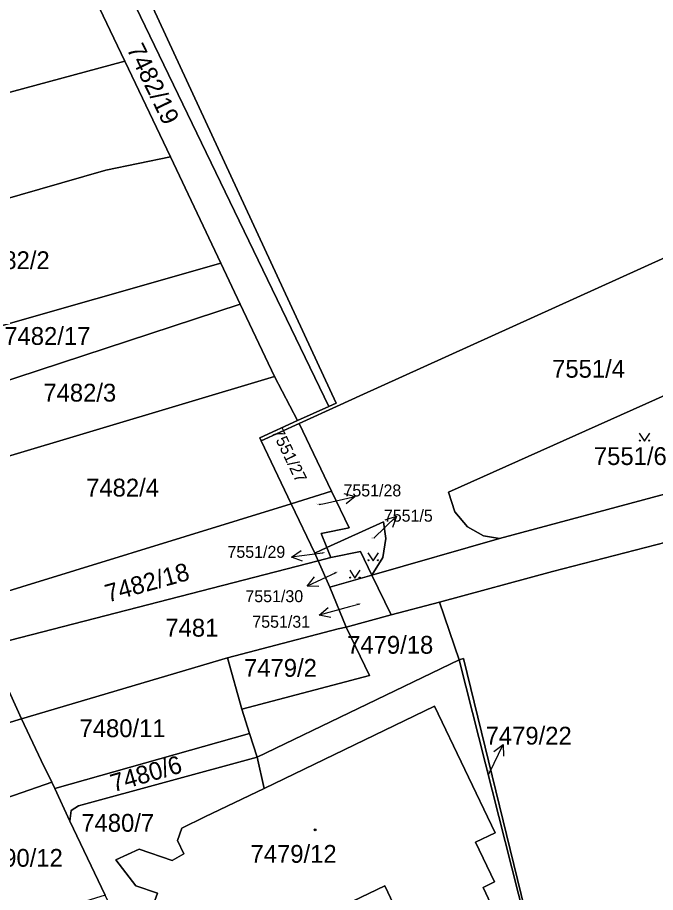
# Model space of a CAD drawing. Extents: x -596233 to -595156, y -1161235 to -1159375.
# Drawn here: x -595367.5 to -595306.6, y -1159934.5 to -1159851 of the extents above; entities that cross this region are included whole.
import ezdxf

# ---------------------------------------------------------------- set-up
doc = ezdxf.new("R2010")
doc.units = 0
for name, color, linetype in [('KN_KULTURY', 7, 'Continuous'), ('KN_PARC_CIS_POM', 7, 'Continuous'), ('KN_PARC_CIS_POZ', 7, 'Continuous'), ('KN_PARC_CIS_STAV', 7, 'Continuous'), ('KN_PARC_PLOCHA', 7, 'Continuous'), ('PARC_C_SIPKA', 7, 'Continuous'), ('parcely_l', 7, 'Continuous')]:
    doc.layers.add(name, color=color, linetype=linetype)

msp = doc.modelspace()

# ---------------------------------------------------------------- linework, layer by layer
at = {"layer": 'KN_KULTURY'}
for points in [[(-595308.1818, -1159890.6916), (-595307.6818, -1159891.4416), (-595307.1818, -1159890.6916)], [(-595334.0718, -1159902.1116), (-595333.5718, -1159902.8616), (-595333.0718, -1159902.1116)], [(-595335.8118, -1159903.7616), (-595335.3118, -1159904.5116), (-595334.8118, -1159903.7616)]]:
    msp.add_lwpolyline(points, dxfattribs=at)
for centre, radius in [((-595308.132, -1159891.3914), 0.05), ((-595307.2326, -1159891.3914), 0.05), ((-595334.022, -1159902.8114), 0.05), ((-595333.1226, -1159902.8114), 0.05), ((-595335.762, -1159904.4614), 0.05), ((-595334.8626, -1159904.4614), 0.05), ((-595339.12, -1159928.54), 0.09), ((-595339.12, -1159928.54), 0.0398)]:
    msp.add_circle(centre, radius, dxfattribs=at)
at = {"layer": 'KN_PARC_PLOCHA'}
for points in [[(-595299.55, -1159871.11), (-595334.84, -1159887.13), (-595336.72, -1159887.98), (-595340.65, -1159889.76), (-595344.27, -1159891.41), (-595344.4, -1159891.14), (-595340.78, -1159889.49), (-595337.8, -1159888.14), (-595337.12, -1159887.83), (-595362.64, -1159832.65), (-595362.41, -1159832.41), (-595359.32, -1159829.69), (-595356.49, -1159827.26), (-595322.51, -1159811.03), (-595295.2, -1159797.86)], [(-595299.71, -1159899.55), (-595316.45, -1159903.88), (-595327.25, -1159906.8), (-595331.86, -1159908.03), (-595333.69, -1159904.23), (-595321.51, -1159900.73), (-595289.77, -1159892.21)], [(-595324.9, -1160073.68), (-595336.26, -1160031.37), (-595350.03, -1159978.41), (-595350.48, -1159976.68), (-595345.77, -1159975.44), (-595345.86, -1159974.27), (-595331.12, -1159970.38), (-595336.5, -1159950.67), (-595319.97, -1159947.89), (-595317.05, -1159945.11), (-595317.18, -1159944.59), (-595317.07, -1159944.48), (-595324.96, -1159912.19), (-595325.37, -1159912.31), (-595327.25, -1159906.8), (-595316.45, -1159903.88), (-595299.71, -1159899.55)]]:
    msp.add_lwpolyline(points, dxfattribs=at)
for points in [[(-595337.8, -1159888.14), (-595364.33, -1159833.18), (-595362.64, -1159832.65), (-595337.12, -1159887.83)], [(-595337.8, -1159888.14), (-595340.78, -1159889.49), (-595342.99, -1159885.27), (-595346.26, -1159878.37), (-595348.11, -1159874.45), (-595352.93, -1159864.3), (-595357.26, -1159855.18), (-595367.33, -1159834.14), (-595364.33, -1159833.18)], [(-595357.26, -1159855.18), (-595392.48, -1159864.71), (-595394.34, -1159860.99), (-595398.51, -1159852.22), (-595397.7, -1159852.69), (-595396.76, -1159852.74), (-595388.84, -1159849.13), (-595388, -1159848.63), (-595387.45, -1159847.79), (-595387.31, -1159847.05), (-595387.43, -1159846.29), (-595388.88, -1159843.66), (-595385.96, -1159842.26), (-595383.26, -1159840.97), (-595380.57, -1159839.69), (-595377.87, -1159838.4), (-595375.17, -1159837.11), (-595372.25, -1159835.71), (-595367.33, -1159834.14)], [(-595352.93, -1159864.3), (-595359.07, -1159865.57), (-595388.06, -1159873.91), (-595392.48, -1159864.71), (-595357.26, -1159855.18)], [(-595348.11, -1159874.45), (-595372, -1159881.26), (-595383.08, -1159884.26), (-595388.06, -1159873.91), (-595359.07, -1159865.57), (-595352.93, -1159864.3)], [(-595294.48, -1159882.02), (-595326.37, -1159896.31), (-595325.78, -1159898.19), (-595324.57, -1159899.63), (-595323.05, -1159900.47), (-595321.51, -1159900.73), (-595333.69, -1159904.23), (-595332.64, -1159902.56), (-595332.35, -1159900.75), (-595332.6, -1159899.14), (-595337.99, -1159901.6), (-595338.53, -1159900.27), (-595335.85, -1159899.73), (-595337.54, -1159896.23), (-595340.65, -1159889.76), (-595336.72, -1159887.98), (-595334.84, -1159887.13), (-595299.55, -1159871.11)], [(-595346.26, -1159878.37), (-595369.84, -1159886.09), (-595372, -1159881.26), (-595348.11, -1159874.45)], [(-595342.99, -1159885.27), (-595377.62, -1159895.63), (-595380.52, -1159889.59), (-595369.84, -1159886.09), (-595346.26, -1159878.37)], [(-595289.9, -1159891.95), (-595289.77, -1159892.21), (-595321.51, -1159900.73), (-595323.05, -1159900.47), (-595324.57, -1159899.63), (-595325.78, -1159898.19), (-595326.37, -1159896.31), (-595294.48, -1159882.02)], [(-595340.78, -1159889.49), (-595344.4, -1159891.14), (-595344.27, -1159891.41), (-595341.39, -1159897.42), (-595372.19, -1159906.92), (-595377.62, -1159895.63), (-595342.99, -1159885.27)], [(-595337.54, -1159896.23), (-595341.39, -1159897.42), (-595344.27, -1159891.41), (-595340.65, -1159889.76)], [(-595337.99, -1159901.6), (-595339.13, -1159902.12), (-595341.39, -1159897.42), (-595337.54, -1159896.23), (-595335.85, -1159899.73), (-595338.53, -1159900.27)], [(-595339.13, -1159902.12), (-595338.81, -1159902.86), (-595370.32, -1159910.97), (-595372.19, -1159906.92), (-595341.39, -1159897.42)], [(-595333.69, -1159904.23), (-595334.77, -1159901.97), (-595337.6, -1159902.55), (-595337.99, -1159901.6), (-595332.6, -1159899.14), (-595332.35, -1159900.75), (-595332.64, -1159902.56)], [(-595337.6, -1159902.55), (-595338.81, -1159902.86), (-595339.13, -1159902.12), (-595337.99, -1159901.6)], [(-595333.69, -1159904.23), (-595337.71, -1159905.39), (-595338.81, -1159902.86), (-595337.6, -1159902.55), (-595334.77, -1159901.97)], [(-595337.71, -1159905.39), (-595336.15, -1159909.18), (-595336.92, -1159909.36), (-595347.48, -1159912.12), (-595367.12, -1159917.94), (-595370.32, -1159910.97), (-595338.81, -1159902.86)], [(-595331.86, -1159908.03), (-595336.15, -1159909.18), (-595337.71, -1159905.39), (-595333.69, -1159904.23)], [(-595370.32, -1159910.97), (-595367.12, -1159917.94), (-595375.88, -1159920.59), (-595381.45, -1159908.86), (-595372.19, -1159906.92)], [(-595325.37, -1159912.31), (-595344.64, -1159921.61), (-595345.37, -1159919.35), (-595346.12, -1159917.03), (-595333.93, -1159913.8), (-595336.15, -1159909.18), (-595331.86, -1159908.03), (-595327.25, -1159906.8)], [(-595346.12, -1159917.03), (-595347.48, -1159912.12), (-595336.92, -1159909.36), (-595336.15, -1159909.18), (-595333.93, -1159913.8)], [(-595346.12, -1159917.03), (-595345.37, -1159919.35), (-595363.96, -1159924.58), (-595364.23, -1159923.99), (-595365.25, -1159921.91), (-595367.12, -1159917.94), (-595347.48, -1159912.12)], [(-595317.18, -1159944.59), (-595317.05, -1159945.11), (-595319.97, -1159947.89), (-595336.5, -1159950.67), (-595339.12, -1159941.07), (-595340.08, -1159937.54), (-595332.47, -1159933.87), (-595327.2, -1159944.99), (-595319.64, -1159941.34), (-595323.08, -1159934.03), (-595322, -1159933.51), (-595323.82, -1159929.71), (-595321.94, -1159928.82), (-595327.71, -1159916.74), (-595343.99, -1159924.59), (-595344.64, -1159921.61), (-595325.37, -1159912.31)], [(-595317.18, -1159944.59), (-595325.37, -1159912.31), (-595324.96, -1159912.19), (-595317.07, -1159944.48)], [(-595340.08, -1159937.54), (-595351.09, -1159942.85), (-595352.85, -1159942.35), (-595355.2, -1159937.48), (-595354.16, -1159934.58), (-595356.22, -1159933.89), (-595358.12, -1159931.41), (-595355.91, -1159930.38), (-595352.76, -1159931.46), (-595351.63, -1159930.84), (-595352.24, -1159929.55), (-595351.84, -1159928.37), (-595349.63, -1159927.31), (-595343.99, -1159924.59), (-595327.71, -1159916.74), (-595321.94, -1159928.82), (-595323.82, -1159929.71), (-595322, -1159933.51), (-595323.08, -1159934.03), (-595319.64, -1159941.34), (-595327.2, -1159944.99), (-595332.47, -1159933.87)], [(-595364.23, -1159923.99), (-595372.85, -1159926.97), (-595375.88, -1159920.59), (-595367.12, -1159917.94), (-595365.25, -1159921.91)], [(-595344.64, -1159921.61), (-595361.7, -1159926.25), (-595362.4, -1159926.69), (-595362.51, -1159927.71), (-595363.96, -1159924.58), (-595345.37, -1159919.35)], [(-595343.99, -1159924.59), (-595349.63, -1159927.31), (-595351.84, -1159928.37), (-595352.24, -1159929.55), (-595351.63, -1159930.84), (-595352.76, -1159931.46), (-595355.91, -1159930.38), (-595358.12, -1159931.41), (-595356.22, -1159933.89), (-595354.16, -1159934.58), (-595355.2, -1159937.48), (-595352.85, -1159942.35), (-595351.09, -1159942.85), (-595340.08, -1159937.54), (-595339.12, -1159941.07), (-595347.07, -1159943.15), (-595351.2, -1159944.24), (-595349.19, -1159950), (-595351.52, -1159950.84), (-595359.16, -1159934.76), (-595362.51, -1159927.71), (-595362.4, -1159926.69), (-595361.7, -1159926.25), (-595344.64, -1159921.61)], [(-595363.96, -1159924.58), (-595362.51, -1159927.71), (-595359.16, -1159934.76), (-595367.85, -1159937.48), (-595372.14, -1159928.51), (-595372.85, -1159926.97), (-595364.23, -1159923.99)]]:
    msp.add_lwpolyline(points, close=True, dxfattribs=at)
at = {"layer": 'PARC_C_SIPKA'}
for points in [[(-595336.3801, -1159896.4501), (-595335.2943, -1159896.7166), (-595336.1589, -1159897.4254)], [(-595338.73, -1159897.5), (-595338.22, -1159897.38), (-595335.2943, -1159896.7166)], [(-595333.52, -1159900.71), (-595333.51, -1159900.7), (-595331.3492, -1159898.6189)], [(-595332.4163, -1159898.9525), (-595331.3492, -1159898.6189), (-595331.7226, -1159899.6727)], [(-595340.3152, -1159902.8828), (-595341.3731, -1159902.521), (-595340.4489, -1159901.8918)], [(-595338.33, -1159902.11), (-595338.4, -1159902.12), (-595341.3731, -1159902.521)], [(-595337.11, -1159903.99), (-595337.15, -1159904.01), (-595339.8716, -1159905.2722)], [(-595338.754, -1159905.305), (-595339.8716, -1159905.2722), (-595339.1747, -1159904.3979)], [(-595334.86, -1159907), (-595335.82, -1159907.26), (-595338.7124, -1159908.0563)], [(-595337.6155, -1159908.273), (-595338.7124, -1159908.0563), (-595337.881, -1159907.3088)], [(-595322.53, -1159923.2), (-595322.48, -1159923.09), (-595321.1538, -1159920.3991)], [(-595322.0443, -1159921.075), (-595321.1538, -1159920.3991), (-595321.1474, -1159921.5171)]]:
    msp.add_lwpolyline(points, dxfattribs=at)
at = {"layer": 'parcely_l'}
for points in [[(-595337.8, -1159888.14), (-595337.12, -1159887.83), (-595362.64, -1159832.65)], [(-595337.8, -1159888.14), (-595364.33, -1159833.18)], [(-595357.26, -1159855.18), (-595367.33, -1159834.14)], [(-595357.26, -1159855.18), (-595392.48, -1159864.71)], [(-595352.93, -1159864.3), (-595357.26, -1159855.18)], [(-595388.06, -1159873.91), (-595359.07, -1159865.57), (-595352.93, -1159864.3)], [(-595348.11, -1159874.45), (-595352.93, -1159864.3)], [(-595299.55, -1159871.11), (-595334.84, -1159887.13), (-595336.72, -1159887.98), (-595340.65, -1159889.76)], [(-595372, -1159881.26), (-595348.11, -1159874.45)], [(-595346.26, -1159878.37), (-595348.11, -1159874.45)], [(-595369.84, -1159886.09), (-595346.26, -1159878.37)], [(-595346.26, -1159878.37), (-595342.99, -1159885.27)], [(-595321.51, -1159900.73), (-595323.05, -1159900.47), (-595324.57, -1159899.63), (-595325.78, -1159898.19), (-595326.37, -1159896.31), (-595294.48, -1159882.02)], [(-595342.99, -1159885.27), (-595377.62, -1159895.63)], [(-595340.78, -1159889.49), (-595342.99, -1159885.27)], [(-595327.25, -1159906.8), (-595316.45, -1159903.88), (-595299.71, -1159899.55), (-595281.22, -1159894.55), (-595267.27, -1159890.53), (-595255.28, -1159887.51), (-595249.24, -1159886.48), (-595244.12, -1159886.22), (-595239.18, -1159886.45), (-595229.28, -1159887.57), (-595221.3, -1159888.56)], [(-595340.78, -1159889.49), (-595337.8, -1159888.14)], [(-595344.27, -1159891.41), (-595344.4, -1159891.14), (-595340.78, -1159889.49)], [(-595340.65, -1159889.76), (-595344.27, -1159891.41)], [(-595340.65, -1159889.76), (-595337.54, -1159896.23)], [(-595341.39, -1159897.42), (-595344.27, -1159891.41)], [(-595321.51, -1159900.73), (-595289.77, -1159892.21), (-595289.9, -1159891.95)], [(-595337.54, -1159896.23), (-595341.39, -1159897.42)], [(-595337.54, -1159896.23), (-595335.85, -1159899.73), (-595338.53, -1159900.27), (-595337.99, -1159901.6)], [(-595372.19, -1159906.92), (-595341.39, -1159897.42)], [(-595341.39, -1159897.42), (-595339.13, -1159902.12)], [(-595337.99, -1159901.6), (-595332.6, -1159899.14), (-595332.35, -1159900.75), (-595332.64, -1159902.56), (-595333.69, -1159904.23)], [(-595333.69, -1159904.23), (-595321.51, -1159900.73)], [(-595339.13, -1159902.12), (-595337.99, -1159901.6)], [(-595339.13, -1159902.12), (-595338.81, -1159902.86)], [(-595337.6, -1159902.55), (-595337.99, -1159901.6)], [(-595333.69, -1159904.23), (-595334.77, -1159901.97), (-595337.6, -1159902.55)], [(-595338.81, -1159902.86), (-595370.32, -1159910.97)], [(-595338.81, -1159902.86), (-595337.6, -1159902.55)], [(-595337.71, -1159905.39), (-595338.81, -1159902.86)], [(-595333.69, -1159904.23), (-595337.71, -1159905.39)], [(-595331.86, -1159908.03), (-595333.69, -1159904.23)], [(-595336.15, -1159909.18), (-595337.71, -1159905.39)], [(-595331.86, -1159908.03), (-595327.25, -1159906.8)], [(-595327.25, -1159906.8), (-595325.37, -1159912.31)], [(-595336.15, -1159909.18), (-595331.86, -1159908.03)], [(-595347.48, -1159912.12), (-595336.92, -1159909.36), (-595336.15, -1159909.18)], [(-595346.12, -1159917.03), (-595333.93, -1159913.8), (-595336.15, -1159909.18)], [(-595370.32, -1159910.97), (-595367.12, -1159917.94)], [(-595367.12, -1159917.94), (-595347.48, -1159912.12)], [(-595347.48, -1159912.12), (-595346.12, -1159917.03)], [(-595325.37, -1159912.31), (-595344.64, -1159921.61)], [(-595317.18, -1159944.59), (-595317.07, -1159944.48), (-595324.96, -1159912.19), (-595325.37, -1159912.31)], [(-595317.18, -1159944.59), (-595325.37, -1159912.31)], [(-595345.37, -1159919.35), (-595346.12, -1159917.03)], [(-595343.99, -1159924.59), (-595327.71, -1159916.74), (-595321.94, -1159928.82), (-595323.82, -1159929.71), (-595322, -1159933.51), (-595323.08, -1159934.03), (-595319.64, -1159941.34), (-595327.2, -1159944.99), (-595332.47, -1159933.87), (-595340.08, -1159937.54)], [(-595367.12, -1159917.94), (-595375.88, -1159920.59)], [(-595367.12, -1159917.94), (-595365.25, -1159921.91), (-595364.23, -1159923.99)], [(-595363.96, -1159924.58), (-595345.37, -1159919.35)], [(-595344.64, -1159921.61), (-595345.37, -1159919.35)], [(-595344.64, -1159921.61), (-595361.7, -1159926.25), (-595362.4, -1159926.69), (-595362.51, -1159927.71)], [(-595344.64, -1159921.61), (-595343.99, -1159924.59)], [(-595372.85, -1159926.97), (-595364.23, -1159923.99)], [(-595364.23, -1159923.99), (-595363.96, -1159924.58)], [(-595363.96, -1159924.58), (-595362.51, -1159927.71)], [(-595340.08, -1159937.54), (-595351.09, -1159942.85), (-595352.85, -1159942.35), (-595355.2, -1159937.48), (-595354.16, -1159934.58), (-595356.22, -1159933.89), (-595358.12, -1159931.41), (-595355.91, -1159930.38), (-595352.76, -1159931.46), (-595351.63, -1159930.84), (-595352.24, -1159929.55), (-595351.84, -1159928.37), (-595349.63, -1159927.31), (-595343.99, -1159924.59)], [(-595362.51, -1159927.71), (-595359.16, -1159934.76)]]:
    msp.add_lwpolyline(points, dxfattribs=at)

# ---------------------------------------------------------------- texts
at = {"layer": 'KN_PARC_CIS_POM'}
for s, p in [('7551/28', (-595339.0633, -1159897.5)), ('7551/5', (-595333.8033, -1159900.71)), ('7551/29', (-595338.6633, -1159902.11)), ('7551/30', (-595337.4433, -1159903.99)), ('7551/31', (-595335.1933, -1159907))]:
    msp.add_text(s, height=0.1, dxfattribs=at).set_placement(p)
msp.add_text('7479/22', height=0.1, rotation=283.583605, dxfattribs=at).set_placement((-595322.6083, -1159922.876))
at = {"layer": 'KN_PARC_CIS_POZ'}
for s, height, rotation, p in [('7482/19', 1.7, 295.86998, (-595357.1225, -1159854.0113)), ('7551/27', 1.14, 295.790553, (-595343.2733, -1159890.5586)), ('7482/18', 1.7, 15.523183, (-595358.8899, -1159906.8465)), ('7480/6', 1.7, 16.051874, (-595358.3588, -1159924.9518))]:
    msp.add_text(s, height=height, rotation=rotation, dxfattribs=at).set_placement(p)
for s, height, p in [('7482/2', 1.7, (-595371.3966, -1159875.03)), ('7482/17', 1.7, (-595368.7766, -1159882.26)), ('7551/4', 1.7, (-595316.4966, -1159885.39)), ('7482/3', 1.7, (-595365.0466, -1159887.67)), ('7551/6', 1.7, (-595312.5066, -1159893.72)), ('7482/4', 1.7, (-595360.9666, -1159896.73)), ('7551/28', 1.14, (-595336.405, -1159896.72)), ('7551/5', 1.14, (-595332.55, -1159899.13)), ('7551/29', 1.14, (-595347.475, -1159902.58)), ('7551/30', 1.14, (-595345.765, -1159906.81)), ('7551/31', 1.14, (-595345.105, -1159909.25)), ('7481', 1.7, (-595353.4066, -1159910.1)), ('7479/18', 1.7, (-595336.0566, -1159911.73)), ('7479/2', 1.7, (-595345.8966, -1159913.93)), ('7480/11', 1.7, (-595361.5966, -1159919.69)), ('7479/22', 1.7, (-595322.8416, -1159920.4)), ('7480/7', 1.7, (-595361.4266, -1159928.72)), ('6690/12', 1.7, (-595371.4066, -1159932.06))]:
    msp.add_text(s, height=height, dxfattribs=at).set_placement(p)
at = {"layer": 'KN_PARC_CIS_STAV'}
msp.add_text('7479/12', height=1.7, dxfattribs=at).set_placement((-595345.2766, -1159931.68))

doc.saveas('drawing.dxf')
